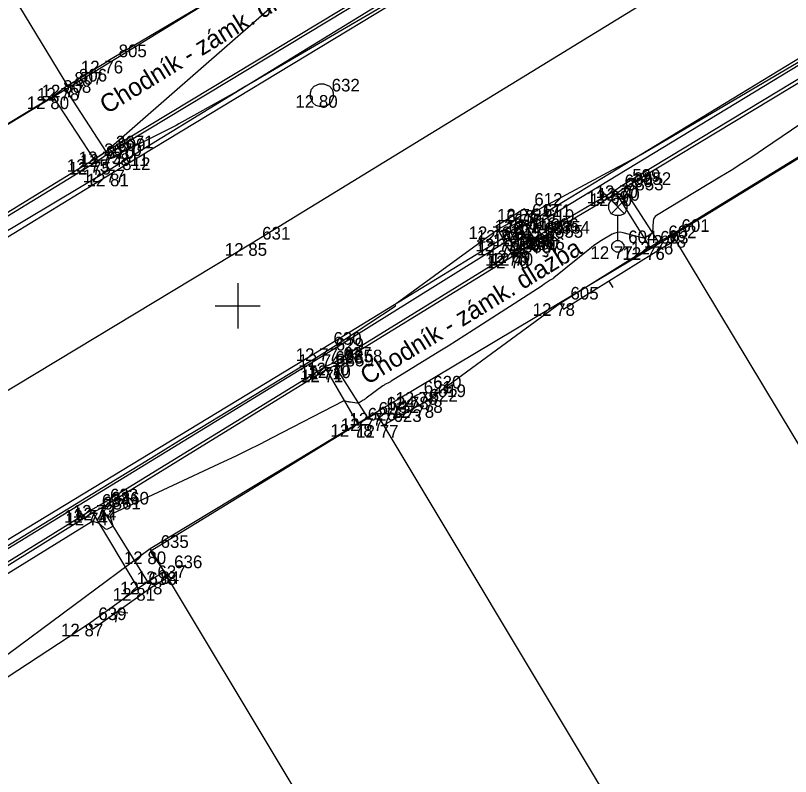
# Model space of a CAD drawing. Extents: x -703403 to -701924, y -1022520 to -1021856.
# Drawn here: x -703254.92 to -703237.75, y -1022160.42 to -1022143.57 of the extents above; entities that cross this region are included whole.
import ezdxf

# ---------------------------------------------------------------- set-up
doc = ezdxf.new("R2010")
doc.units = 0
for name, color, linetype in [('Ex_Minor Contours', 7, 'Continuous'), ('Z_body', 7, 'Continuous'), ('Z_body_cisla', 7, 'Continuous'), ('Z_body_vysky_redukovane', 7, 'Continuous'), ('Z_budova', 7, 'Continuous'), ('Z_hektometricka_sit', 7, 'Continuous'), ('Z_katastr_hranice', 7, 'Continuous'), ('Z_katastr_vnitrni_kresba', 7, 'Continuous'), ('Z_komunikace', 7, 'Continuous'), ('Z_komunikace_osa', 7, 'Continuous'), ('Z_obruba', 7, 'Continuous'), ('Z_ploty', 7, 'Continuous'), ('Z_ploty_znacky', 7, 'Continuous'), ('Z_popisy', 7, 'Continuous'), ('Z_rozhranni', 7, 'Continuous'), ('Z_site_kanalizace_znaky', 7, 'Continuous'), ('Z_site_vo_znaky', 7, 'Continuous'), ('Z_vstupy', 7, 'Continuous'), ('Z_zlabek', 7, 'Continuous')]:
    doc.layers.add(name, color=color, linetype=linetype)

# ---------------------------------------------------------------- blocks, each defined once
blk = doc.blocks.new('POINT_DISPLAY')
blk.add_line((0, 0), (0, 0))
blk = doc.blocks.new('Z34')
for p, q in [((-0.15, 1.02), (-0.05, 1.07)), ((-0.05, 1.07), (0.05, 1.07)), ((0.05, 1.07), (0.15, 1.02)), ((-0.2, 0.93), (-0.15, 1.02)), ((-0.2, 0.82), (-0.2, 0.93)), ((0.15, 0.72), (-0.15, 1.02)), ((0.15, 1.02), (-0.15, 0.72)), ((0.15, 1.02), (0.2, 0.93)), ((0.2, 0.93), (0.2, 0.82)), ((-0.15, 0.72), (-0.2, 0.82)), ((-0.05, 0.68), (-0.15, 0.72)), ((0.15, 0.72), (0.05, 0.68)), ((0.2, 0.82), (0.15, 0.72)), ((0.05, 0.68), (-0.05, 0.68)), ((0, 0.13), (0, 0.68)), ((-0.13, 0.03), (-0.1, 0.08)), ((-0.13, -0.03), (-0.13, 0.03)), ((-0.1, 0.08), (-0.08, 0.1)), ((-0.08, 0.1), (-0.03, 0.13)), ((-0.03, 0.13), (0.03, 0.13)), ((0.03, 0.13), (0.08, 0.1)), ((0.08, 0.1), (0.1, 0.08)), ((0.1, 0.08), (0.13, 0.03)), ((0.13, 0.03), (0.13, -0.03)), ((-0.1, -0.08), (-0.13, -0.03)), ((-0.08, -0.1), (-0.1, -0.08)), ((-0.03, -0.13), (-0.08, -0.1)), ((0.03, -0.13), (-0.03, -0.13)), ((0.08, -0.1), (0.03, -0.13)), ((0.1, -0.08), (0.08, -0.1)), ((0.13, -0.03), (0.1, -0.08))]:
    blk.add_line(p, q)
blk = doc.blocks.new('Z620')
for p, q in [((-0.23, 0.13), (-0.17, 0.2)), ((-0.17, 0.2), (-0.05, 0.25)), ((-0.05, 0.25), (0.05, 0.25)), ((0.05, 0.25), (0.17, 0.2)), ((0.17, 0.2), (0.23, 0.13)), ((-0.25, 0.05), (-0.23, 0.13)), ((-0.25, -0.05), (-0.25, 0.05)), ((0.23, 0.13), (0.25, 0.05)), ((0.25, 0.05), (0.25, -0.05)), ((-0.2, -0.17), (-0.25, -0.05)), ((-0.13, -0.23), (-0.2, -0.17)), ((0.2, -0.17), (0.13, -0.23)), ((0.25, -0.05), (0.2, -0.17)), ((-0.05, -0.25), (-0.13, -0.23)), ((0.05, -0.25), (-0.05, -0.25)), ((0.13, -0.23), (0.05, -0.25))]:
    blk.add_line(p, q)
blk = doc.blocks.new('Z46260')
for p, q in [((0.13, 0.13), (-0.13, 0.13)), ((-0.13, 0.13), (-0.13, -0.13)), ((0.13, 0), (-0.13, 0)), ((0.13, -0.13), (0.13, 0.13)), ((-0.13, -0.13), (0.13, -0.13))]:
    blk.add_line(p, q)
blk = doc.blocks.new('Z210')
blk.add_line((0, 0), (0, 0.17))
blk = doc.blocks.new('Z212')
for p, q in [((-0.17, 0.17), (0, 0)), ((0, 0), (0.17, 0.17))]:
    blk.add_line(p, q)

msp = doc.modelspace()

# ---------------------------------------------------------------- linework, layer by layer
at = {"layer": 'Ex_Minor Contours'}
for points in [[(-703245.323, -1022142.5), (-703249.45, -1022144.918), (-703249.635, -1022145.026), (-703249.821, -1022145.133), (-703250.007, -1022145.24), (-703250.194, -1022145.345), (-703251.302, -1022145.966), (-703251.364, -1022146.001), (-703251.38, -1022146.01), (-703251.396, -1022146.018), (-703252.808, -1022146.723), (-703252.84, -1022146.737), (-703252.871, -1022146.749), (-703252.904, -1022146.759), (-703252.938, -1022146.768), (-703253.122, -1022146.806), (-703253.131, -1022146.807), (-703253.138, -1022146.805), (-703253.145, -1022146.801), (-703253.15, -1022146.795), (-703253.17, -1022146.765), (-703253.173, -1022146.758), (-703253.174, -1022146.751), (-703253.171, -1022146.745), (-703253.165, -1022146.74), (-703252.985, -1022146.623), (-703252.953, -1022146.601), (-703252.922, -1022146.578), (-703252.891, -1022146.554), (-703252.862, -1022146.529), (-703248.893, -1022143.05)], [(-703258.932, -1022157.653), (-703252.623, -1022153.796), (-703252.168, -1022153.518), (-703251.713, -1022153.241), (-703251.258, -1022152.963), (-703250.802, -1022152.687), (-703248.47, -1022151.27), (-703248.27, -1022151.147), (-703248.072, -1022151.023), (-703247.874, -1022150.898), (-703247.678, -1022150.771), (-703246.51, -1022150.009), (-703246.507, -1022150.006), (-703246.505, -1022150.003), (-703246.505, -1022149.999), (-703246.506, -1022149.995), (-703246.514, -1022149.977), (-703246.515, -1022149.973), (-703246.515, -1022149.969), (-703246.513, -1022149.965), (-703246.51, -1022149.962), (-703244.254, -1022148.316), (-703244.248, -1022148.312), (-703244.242, -1022148.308), (-703244.236, -1022148.304), (-703244.229, -1022148.301), (-703244.203, -1022148.287), (-703244.19, -1022148.28), (-703244.177, -1022148.273), (-703244.04, -1022148.194), (-703244.015, -1022148.179), (-703243.99, -1022148.165), (-703243.966, -1022148.15), (-703243.941, -1022148.135), (-703243.701, -1022147.986), (-703243.688, -1022147.979), (-703243.674, -1022147.975), (-703243.66, -1022147.972), (-703243.645, -1022147.973), (-703243.585, -1022147.978), (-703243.57, -1022147.978), (-703243.556, -1022147.976), (-703243.542, -1022147.972), (-703243.528, -1022147.966), (-703241.696, -1022146.988), (-703241.387, -1022146.821), (-703241.08, -1022146.65), (-703240.775, -1022146.477), (-703240.471, -1022146.301), (-703236.616, -1022144.033)], [(-703235.869, -1022144.841), (-703238.35, -1022146.528), (-703238.588, -1022146.688), (-703238.829, -1022146.845), (-703239.072, -1022146.998), (-703239.317, -1022147.148), (-703240.721, -1022147.996), (-703240.753, -1022148.02), (-703240.776, -1022148.05), (-703240.791, -1022148.085), (-703240.797, -1022148.125), (-703240.808, -1022148.373), (-703240.809, -1022148.377), (-703240.81, -1022148.381), (-703240.812, -1022148.384), (-703240.815, -1022148.387), (-703240.833, -1022148.399), (-703240.844, -1022148.406), (-703240.955, -1022148.477), (-703240.976, -1022148.487), (-703240.996, -1022148.492), (-703241.018, -1022148.493), (-703241.04, -1022148.49), (-703241.461, -1022148.38), (-703241.525, -1022148.369), (-703241.588, -1022148.371), (-703241.649, -1022148.386), (-703241.708, -1022148.414), (-703241.941, -1022148.551), (-703241.998, -1022148.587), (-703242.054, -1022148.624), (-703242.109, -1022148.664), (-703242.162, -1022148.705), (-703242.994, -1022149.378), (-703243, -1022149.383), (-703243.007, -1022149.388), (-703243.013, -1022149.393), (-703243.02, -1022149.397), (-703243.048, -1022149.414), (-703243.062, -1022149.423), (-703243.076, -1022149.432), (-703243.212, -1022149.521), (-703243.25, -1022149.546), (-703243.259, -1022149.552), (-703244.785, -1022150.541), (-703244.968, -1022150.659), (-703245.151, -1022150.775), (-703245.335, -1022150.891), (-703245.52, -1022151.005), (-703246.601, -1022151.67), (-703246.616, -1022151.679), (-703246.632, -1022151.688), (-703246.647, -1022151.696), (-703246.662, -1022151.704), (-703246.725, -1022151.736), (-703246.74, -1022151.744), (-703246.755, -1022151.753), (-703246.77, -1022151.762), (-703246.784, -1022151.772), (-703247.153, -1022152.046), (-703247.17, -1022152.058), (-703247.186, -1022152.069), (-703247.203, -1022152.081), (-703247.22, -1022152.091), (-703247.287, -1022152.134), (-703247.305, -1022152.143), (-703247.323, -1022152.149), (-703247.342, -1022152.152), (-703247.361, -1022152.151), (-703247.503, -1022152.136), (-703247.517, -1022152.134), (-703247.531, -1022152.131), (-703247.545, -1022152.128), (-703247.558, -1022152.125), (-703247.613, -1022152.109), (-703247.626, -1022152.107), (-703247.639, -1022152.107), (-703247.652, -1022152.109), (-703247.665, -1022152.114), (-703249.24, -1022152.926), (-703249.507, -1022153.062), (-703249.776, -1022153.196), (-703250.046, -1022153.327), (-703250.317, -1022153.455), (-703252.781, -1022154.604), (-703252.806, -1022154.62), (-703252.821, -1022154.64), (-703252.826, -1022154.665), (-703252.821, -1022154.694), (-703252.777, -1022154.841), (-703252.774, -1022154.859), (-703252.777, -1022154.875), (-703252.786, -1022154.889), (-703252.801, -1022154.901), (-703252.872, -1022154.942), (-703252.889, -1022154.949), (-703252.906, -1022154.95), (-703252.922, -1022154.946), (-703252.938, -1022154.935), (-703253.038, -1022154.845), (-703253.053, -1022154.833), (-703253.069, -1022154.822), (-703253.086, -1022154.813), (-703253.105, -1022154.806), (-703253.18, -1022154.782), (-703253.199, -1022154.777), (-703253.217, -1022154.778), (-703253.234, -1022154.782), (-703253.251, -1022154.79), (-703258.344, -1022157.938)]]:
    msp.add_lwpolyline(points, dxfattribs=at)
at = {"layer": 'Z_budova'}
for p, q in [((-703253.84, -1022145.17), (-703254.09, -1022145.36)), ((-703253.74, -1022145.1), (-703253.84, -1022145.17)), ((-703254.09, -1022145.36), (-703258.59, -1022148.08)), ((-703235.49, -1022145.43), (-703240.4, -1022148.43)), ((-703240.4, -1022148.43), (-703240.33, -1022148.56)), ((-703246.92, -1022152.37), (-703247.11, -1022152.49)), ((-703246.77, -1022152.64), (-703246.92, -1022152.37)), ((-703247.34, -1022152.62), (-703251.94, -1022155.44)), ((-703247.11, -1022152.49), (-703247.34, -1022152.62)), ((-703251.94, -1022155.44), (-703251.63, -1022155.88)), ((-703251.63, -1022155.88), (-703251.55, -1022156.01))]:
    msp.add_line(p, q, dxfattribs=at)
at = {"layer": 'Z_hektometricka_sit'}
for p, q in [((-703250, -1022149.5), (-703250, -1022150.5)), ((-703250.5, -1022150), (-703249.5, -1022150))]:
    msp.add_line(p, q, dxfattribs=at)
at = {"layer": 'Z_katastr_hranice'}
for p, q in [((-703253.75, -1022145.16), (-703247.99, -1022141.63)), ((-703258.63, -1022148.12), (-703253.75, -1022145.16)), ((-703235.17, -1022145.25), (-703240.36, -1022148.44)), ((-703240.36, -1022148.44), (-703246.93, -1022152.36)), ((-703230.91, -1022164.15), (-703240.36, -1022148.44)), ((-703246.93, -1022152.36), (-703251.94, -1022155.38)), ((-703251.94, -1022155.38), (-703257.92, -1022159.82)), ((-703251.94, -1022155.38), (-703241.27, -1022173.14))]:
    msp.add_line(p, q, dxfattribs=at)
at = {"layer": 'Z_katastr_vnitrni_kresba'}
for p, q in [((-703263.8, -1022128.65), (-703253.75, -1022145.16)), ((-703236.27, -1022170.14), (-703246.93, -1022152.36))]:
    msp.add_line(p, q, dxfattribs=at)
at = {"layer": 'Z_komunikace'}
for p, q in [((-703240.7, -1022139.75), (-703252.79, -1022147.07)), ((-703236.31, -1022143.75), (-703243.46, -1022148.11)), ((-703252.79, -1022147.07), (-703261.48, -1022152.37)), ((-703243.65, -1022147.85), (-703244.28, -1022148.24)), ((-703243.46, -1022148.11), (-703243.65, -1022147.85)), ((-703244.28, -1022148.24), (-703244.13, -1022148.51)), ((-703244.13, -1022148.51), (-703248.11, -1022150.94)), ((-703248.11, -1022150.94), (-703259.04, -1022157.58))]:
    msp.add_line(p, q, dxfattribs=at)
at = {"layer": 'Z_komunikace_osa'}
for p, q in [((-703237.77, -1022141.31), (-703249.68, -1022148.61)), ((-703249.68, -1022148.61), (-703261.03, -1022155.45))]:
    msp.add_line(p, q, dxfattribs=at)
at = {"layer": 'Z_obruba'}
for p, q in [((-703240.79, -1022139.6), (-703252.83, -1022146.98)), ((-703252.92, -1022146.58), (-703247.06, -1022143.04)), ((-703236.27, -1022143.88), (-703243.4, -1022148.21)), ((-703241.45, -1022147.39), (-703236.2, -1022144.22)), ((-703253.18, -1022146.75), (-703252.92, -1022146.58)), ((-703258.05, -1022149.73), (-703253.18, -1022146.75)), ((-703252.83, -1022146.98), (-703261.59, -1022152.22)), ((-703241.62, -1022147.51), (-703241.45, -1022147.39)), ((-703243.25, -1022148.47), (-703241.62, -1022147.51)), ((-703243.4, -1022148.56), (-703243.25, -1022148.47)), ((-703244.09, -1022148.6), (-703248.05, -1022151.07)), ((-703243.81, -1022148.83), (-703243.4, -1022148.56)), ((-703243.9, -1022148.89), (-703243.81, -1022148.83)), ((-703247.85, -1022151.32), (-703243.9, -1022148.89)), ((-703248.05, -1022151.07), (-703258.96, -1022157.74)), ((-703253.02, -1022154.47), (-703248.04, -1022151.41)), ((-703248.04, -1022151.41), (-703247.85, -1022151.32)), ((-703253.21, -1022154.58), (-703253.02, -1022154.47)), ((-703258.84, -1022158.06), (-703253.21, -1022154.58))]:
    msp.add_line(p, q, dxfattribs=at)
at = {"layer": 'Z_ploty'}
for p, q in [((-703240.68, -1022148.58), (-703240.4, -1022148.43)), ((-703240.87, -1022148.7), (-703240.68, -1022148.58)), ((-703240.6, -1022148.71), (-703240.33, -1022148.56)), ((-703242.86, -1022149.94), (-703240.87, -1022148.7)), ((-703242.78, -1022150.07), (-703240.79, -1022148.83)), ((-703240.79, -1022148.83), (-703240.6, -1022148.71)), ((-703242.86, -1022149.94), (-703242.78, -1022150.07)), ((-703246.1, -1022152.01), (-703245.9, -1022151.91)), ((-703245.9, -1022151.91), (-703245.79, -1022152.09)), ((-703245.98, -1022152.2), (-703246.1, -1022152.01)), ((-703245.98, -1022152.2), (-703245.79, -1022152.09)), ((-703252, -1022156.11), (-703251.63, -1022155.88)), ((-703251.91, -1022156.23), (-703251.55, -1022156.01)), ((-703252.21, -1022156.25), (-703252, -1022156.11)), ((-703252.12, -1022156.38), (-703251.91, -1022156.23)), ((-703253.31, -1022157.04), (-703252.21, -1022156.25)), ((-703253.22, -1022157.16), (-703252.12, -1022156.38)), ((-703253.31, -1022157.04), (-703253.22, -1022157.16))]:
    msp.add_line(p, q, dxfattribs=at)
at = {"layer": 'Z_rozhranni'}
for p, q in [((-703243.7, -1022148.09), (-703244.1, -1022148.32)), ((-703243.7, -1022148.09), (-703243.44, -1022148.5)), ((-703243.4, -1022148.21), (-703243.46, -1022148.11)), ((-703244.1, -1022148.32), (-703243.85, -1022148.77)), ((-703243.4, -1022148.21), (-703243.29, -1022148.41)), ((-703244.09, -1022148.6), (-703244.13, -1022148.51)), ((-703244.09, -1022148.6), (-703243.94, -1022148.83))]:
    msp.add_line(p, q, dxfattribs=at)
at = {"layer": 'Z_vstupy'}
for p, q in [((-703249.72, -1022142.71), (-703252.87, -1022144.57)), ((-703253.74, -1022145.1), (-703252.87, -1022144.57)), ((-703245.79, -1022152.09), (-703242.86, -1022149.94)), ((-703246.77, -1022152.64), (-703245.98, -1022152.2)), ((-703256.82, -1022159.34), (-703253.31, -1022157.04))]:
    msp.add_line(p, q, dxfattribs=at)
at = {"layer": 'Z_zlabek'}
for p, q in [((-703252.89, -1022146.64), (-703247.03, -1022143.1)), ((-703241.49, -1022147.33), (-703236.24, -1022144.16)), ((-703253.84, -1022145.17), (-703252.92, -1022146.58)), ((-703253.18, -1022146.75), (-703254.09, -1022145.36)), ((-703253.14, -1022146.81), (-703252.89, -1022146.64)), ((-703258.01, -1022149.79), (-703253.14, -1022146.81)), ((-703243.29, -1022148.41), (-703241.66, -1022147.45)), ((-703241.66, -1022147.45), (-703241.49, -1022147.33)), ((-703240.68, -1022148.58), (-703241.45, -1022147.39)), ((-703241.62, -1022147.51), (-703240.87, -1022148.7)), ((-703243.85, -1022148.77), (-703243.44, -1022148.5)), ((-703243.44, -1022148.5), (-703243.29, -1022148.41)), ((-703247.88, -1022151.26), (-703243.94, -1022148.83)), ((-703243.94, -1022148.83), (-703243.85, -1022148.77)), ((-703248.07, -1022151.35), (-703247.88, -1022151.26)), ((-703253.05, -1022154.41), (-703248.07, -1022151.35)), ((-703248.04, -1022151.41), (-703247.34, -1022152.62)), ((-703247.11, -1022152.49), (-703247.85, -1022151.32)), ((-703258.83, -1022157.97), (-703253.24, -1022154.52)), ((-703253.24, -1022154.52), (-703253.05, -1022154.41)), ((-703253.02, -1022154.47), (-703252, -1022156.11)), ((-703252.21, -1022156.25), (-703253.21, -1022154.58))]:
    msp.add_line(p, q, dxfattribs=at)

# ---------------------------------------------------------------- block references
at = {"layer": 'Z_body'}
for p in [(-703252.87, -1022144.57), (-703253.84, -1022145.17), (-703253.74, -1022145.1), (-703254.09, -1022145.36), (-703248.14, -1022145.33), (-703252.92, -1022146.58), (-703253.18, -1022146.75), (-703252.89, -1022146.64), (-703253.14, -1022146.81), (-703252.83, -1022146.98), (-703252.79, -1022147.07), (-703241.66, -1022147.45), (-703241.49, -1022147.33), (-703241.45, -1022147.39), (-703241.62, -1022147.51), (-703243.65, -1022147.85), (-703243.7, -1022148.09), (-703243.46, -1022148.11), (-703244.28, -1022148.24), (-703244.1, -1022148.32), (-703243.4, -1022148.21), (-703244.13, -1022148.51), (-703243.79, -1022148.4), (-703243.44, -1022148.5), (-703243.29, -1022148.41), (-703243.25, -1022148.47), (-703240.4, -1022148.43), (-703249.68, -1022148.61), (-703244.09, -1022148.6), (-703243.4, -1022148.56), (-703241.58, -1022148.68), (-703240.68, -1022148.58), (-703243.94, -1022148.83), (-703243.85, -1022148.77), (-703243.81, -1022148.83), (-703240.87, -1022148.7), (-703243.9, -1022148.89), (-703242.86, -1022149.94), (-703248.11, -1022150.94), (-703248.05, -1022151.07), (-703247.88, -1022151.26), (-703248.07, -1022151.35), (-703248.04, -1022151.41), (-703247.85, -1022151.32), (-703245.9, -1022151.91), (-703246.1, -1022152.01), (-703245.79, -1022152.09), (-703245.98, -1022152.2), (-703246.92, -1022152.37), (-703247.34, -1022152.62), (-703247.11, -1022152.49), (-703246.77, -1022152.64), (-703253.24, -1022154.52), (-703253.05, -1022154.41), (-703253.02, -1022154.47), (-703253.21, -1022154.58), (-703251.94, -1022155.44), (-703251.63, -1022155.88), (-703252, -1022156.11), (-703252.21, -1022156.25), (-703253.31, -1022157.04)]:
    msp.add_blockref('POINT_DISPLAY', p, dxfattribs=at)
at = {"layer": 'Z_ploty_znacky'}
for name, p, rotation in [('Z210', (-703241.78, -1022149.45), -148.10000000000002), ('Z212', (-703252.67, -1022156.77), -144.5)]:
    msp.add_blockref(name, p, dxfattribs=dict(at, rotation=rotation))
at = {"layer": 'Z_site_kanalizace_znaky'}
msp.add_blockref('Z620', (-703248.14, -1022145.33), dxfattribs=at)
at = {"layer": 'Z_site_kanalizace_znaky', "rotation": 30.599999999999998}
msp.add_blockref('Z46260', (-703243.79, -1022148.4), dxfattribs=at)
at = {"layer": 'Z_site_vo_znaky'}
msp.add_blockref('Z34', (-703241.58, -1022148.68), dxfattribs=at)

# ---------------------------------------------------------------- texts
at = {"layer": 'Z_body_cisla'}
for s, p in [('805', (-703252.64, -1022144.49)), ('807', (-703253.62, -1022145.1)), ('806', (-703253.52, -1022145.03)), ('808', (-703253.87, -1022145.28)), ('632', (-703247.92, -1022145.25)), ('3671', (-703252.7, -1022146.51)), ('3670', (-703252.96, -1022146.68)), ('809', (-703252.67, -1022146.57)), ('810', (-703252.92, -1022146.74)), ('811', (-703252.6, -1022146.9)), ('812', (-703252.56, -1022146.99)), ('599', (-703241.26, -1022147.25)), ('600', (-703241.43, -1022147.37)), ('3852', (-703241.23, -1022147.32)), ('3853', (-703241.4, -1022147.44)), ('612', (-703243.43, -1022147.78)), ('617', (-703243.48, -1022148.02)), ('611', (-703243.24, -1022148.03)), ('613', (-703244.05, -1022148.16)), ('618', (-703243.88, -1022148.24)), ('610', (-703243.17, -1022148.14)), ('614', (-703243.91, -1022148.44)), ('616', (-703243.56, -1022148.32)), ('607', (-703243.21, -1022148.43)), ('606', (-703243.07, -1022148.34)), ('3854', (-703243.03, -1022148.4)), ('601', (-703240.17, -1022148.36)), ('631', (-703249.46, -1022148.53)), ('615', (-703243.87, -1022148.53)), ('3855', (-703243.18, -1022148.49)), ('604', (-703241.35, -1022148.61)), ('603', (-703240.64, -1022148.62)), ('602', (-703240.46, -1022148.5)), ('609', (-703243.71, -1022148.75)), ('608', (-703243.63, -1022148.7)), ('3856', (-703243.59, -1022148.76)), ('3857', (-703243.68, -1022148.82)), ('605', (-703242.63, -1022149.86)), ('630', (-703247.88, -1022150.86)), ('629', (-703247.83, -1022150.99)), ('627', (-703247.66, -1022151.19)), ('628', (-703247.84, -1022151.28)), ('3859', (-703247.82, -1022151.34)), ('3858', (-703247.63, -1022151.25)), ('620', (-703245.67, -1022151.83)), ('621', (-703245.88, -1022151.94)), ('619', (-703245.57, -1022152.02)), ('622', (-703245.75, -1022152.12)), ('624', (-703246.7, -1022152.3)), ('626', (-703247.12, -1022152.54)), ('625', (-703246.88, -1022152.41)), ('623', (-703246.55, -1022152.57)), ('634', (-703253.01, -1022154.45)), ('633', (-703252.83, -1022154.33)), ('3860', (-703252.8, -1022154.4)), ('3861', (-703252.98, -1022154.51)), ('635', (-703251.71, -1022155.36)), ('636', (-703251.41, -1022155.81)), ('638', (-703251.98, -1022156.18)), ('637', (-703251.78, -1022156.03)), ('639', (-703253.09, -1022156.96))]:
    msp.add_text(s, height=0.28, dxfattribs=at).set_placement(p)
at = {"layer": 'Z_body_vysky_redukovane'}
for s, p in [('12 76', (-703253.477, -1022144.85)), ('12 78', (-703254.447, -1022145.45)), ('12 77', (-703254.347, -1022145.38)), ('12 80', (-703254.673, -1022145.64)), ('12 80', (-703248.723, -1022145.61)), ('12 75', (-703253.527, -1022146.86)), ('12 75', (-703253.787, -1022147.03)), ('12 74', (-703253.497, -1022146.92)), ('12 75', (-703253.747, -1022147.09)), ('12 77', (-703253.437, -1022147.26)), ('12 81', (-703253.35, -1022147.35)), ('12 69', (-703242.267, -1022147.73)), ('12 70', (-703242.073, -1022147.61)), ('12 70', (-703242.033, -1022147.67)), ('12 70', (-703242.203, -1022147.79)), ('12 76', (-703244.257, -1022148.13)), ('12 74', (-703244.307, -1022148.37)), ('12 74', (-703244.067, -1022148.39)), ('12 76', (-703244.887, -1022148.52)), ('12 74', (-703244.707, -1022148.6)), ('12 71', (-703243.96, -1022148.49)), ('12 72', (-703244.737, -1022148.79)), ('12 71', (-703244.35, -1022148.68)), ('12 67', (-703244.047, -1022148.78)), ('12 68', (-703243.897, -1022148.69)), ('12 70', (-703243.833, -1022148.75)), ('12 78', (-703241.007, -1022148.71)), ('12 85', (-703250.287, -1022148.89)), ('12 72', (-703244.697, -1022148.88)), ('12 70', (-703243.983, -1022148.84)), ('12 77', (-703242.187, -1022148.96)), ('12 76', (-703241.287, -1022148.86)), ('12 70', (-703244.523, -1022149.11)), ('12 69', (-703244.457, -1022149.05)), ('12 70', (-703244.393, -1022149.11)), ('12 76', (-703241.477, -1022148.98)), ('12 70', (-703244.483, -1022149.17)), ('12 78', (-703243.467, -1022150.22)), ('12 77', (-703248.717, -1022151.22)), ('12 74', (-703248.657, -1022151.35)), ('12 70', (-703248.463, -1022151.54)), ('12 71', (-703248.63, -1022151.63)), ('12 71', (-703248.6, -1022151.69)), ('12 70', (-703248.433, -1022151.6)), ('12 78', (-703246.507, -1022152.19)), ('12 78', (-703246.707, -1022152.29)), ('12 78', (-703246.397, -1022152.37)), ('12 78', (-703246.587, -1022152.48)), ('12 77', (-703247.527, -1022152.65)), ('12 78', (-703247.947, -1022152.9)), ('12 77', (-703247.717, -1022152.77)), ('12 77', (-703247.377, -1022152.92)), ('12 74', (-703253.847, -1022154.8)), ('12 73', (-703253.657, -1022154.69)), ('12 74', (-703253.627, -1022154.75)), ('12 74', (-703253.817, -1022154.86)), ('12 80', (-703252.523, -1022155.72)), ('12 84', (-703252.237, -1022156.16)), ('12 78', (-703252.607, -1022156.39)), ('12 81', (-703252.77, -1022156.53)), ('12 87', (-703253.917, -1022157.32))]:
    msp.add_text(s, height=0.28, dxfattribs=at).set_placement(p)
at = {"layer": 'Z_popisy'}
for p in [(-703252.9, -1022145.76), (-703247.13, -1022151.76)]:
    msp.add_text('Chodník - zámk. dlažba', height=0.4, rotation=31.5, dxfattribs=at).set_placement(p)

doc.saveas('drawing.dxf')
